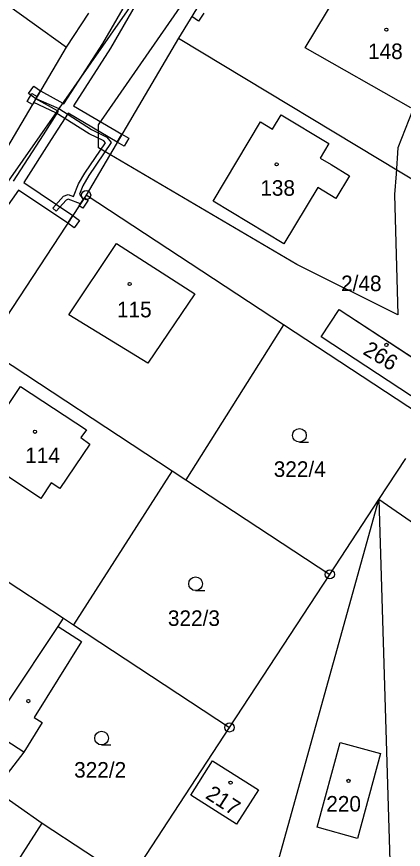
# Model space of a CAD drawing. Extents: x -747333 to -745433, y -1133152 to -1130600.
# Drawn here: x -746266.9 to -746224.7, y -1131952.5 to -1131861.6 of the extents above; entities that cross this region are included whole.
import ezdxf

# ---------------------------------------------------------------- set-up
doc = ezdxf.new("R2010")
doc.units = 0
for name, color, linetype in [('Vrstva 1', 7, 'Continuous'), ('Vrstva 18', 7, 'Continuous'), ('Vrstva 19', 7, 'Continuous'), ('Vrstva 24', 7, 'Continuous'), ('Vrstva 25', 7, 'Continuous'), ('Vrstva 3', 7, 'Continuous'), ('Vrstva 30', 7, 'Continuous'), ('Vrstva 37', 7, 'Continuous'), ('Vrstva 4', 7, 'Continuous'), ('Vrstva 52', 7, 'Continuous'), ('Vrstva 6', 7, 'Continuous')]:
    doc.layers.add(name, color=color, linetype=linetype)

msp = doc.modelspace()

# ---------------------------------------------------------------- linework, layer by layer
at = {"layer": 'Vrstva 1'}
for p, q in [((-746277.66, -1131853.3), (-746261.5, -1131864.88)), ((-746249.25, -1131863.91), (-746222.41, -1131880.1)), ((-746233.66, -1131896.54), (-746231.67, -1131893.56)), ((-746231.67, -1131893.56), (-746220.68, -1131900.75)), ((-746222.59, -1131903.76), (-746233.66, -1131896.54))]:
    msp.add_line(p, q, dxfattribs=at)
for points in [[(-746238.83, -1131846.91), (-746249.25, -1131863.91)], [(-746235.4, -1131864.95), (-746230.84, -1131857.37)], [(-746261.5, -1131864.88), (-746259.04, -1131861.19)], [(-746249.25, -1131863.91), (-746259.34, -1131881.05)], [(-746271.33, -1131881.54), (-746261.5, -1131864.88)], [(-746223.85, -1131871.53), (-746235.4, -1131864.95)], [(-746238.96, -1131873.85), (-746238, -1131872.27)], [(-746238, -1131872.27), (-746232.8, -1131875.41)], [(-746245.45, -1131881.7), (-746240.28, -1131873.05)], [(-746240.28, -1131873.05), (-746238.96, -1131873.85)], [(-746232.8, -1131875.41), (-746233.76, -1131877)], [(-746233.76, -1131877), (-746232.57, -1131877.72)], [(-746232.57, -1131877.72), (-746230.56, -1131878.94)], [(-746230.56, -1131878.94), (-746232.06, -1131881.41)], [(-746234.02, -1131880.23), (-746237.74, -1131886.38)], [(-746232.06, -1131881.41), (-746234.02, -1131880.23)], [(-746259.34, -1131881.05), (-746270.35, -1131897.75)], [(-746237.77, -1131895.22), (-746259.34, -1131881.05)], [(-746237.74, -1131886.38), (-746245.45, -1131881.7)], [(-746237.77, -1131895.22), (-746248.44, -1131912.14)], [(-746221.73, -1131905.75), (-746237.77, -1131895.22)], [(-746270.35, -1131897.75), (-746249.95, -1131911.15)], [(-746227.34, -1131914.3), (-746224.39, -1131909.81)], [(-746249.95, -1131911.15), (-746260.73, -1131927.99)], [(-746249.95, -1131911.15), (-746248.44, -1131912.14)], [(-746248.44, -1131912.14), (-746232.7, -1131922.48)], [(-746245.46, -1131979.36), (-746227.34, -1131914.3)], [(-746232.7, -1131922.48), (-746227.34, -1131914.3)], [(-746227.34, -1131914.3), (-746225.16, -1131986.13)], [(-746215.18, -1131922.7), (-746227.34, -1131914.3)], [(-746281.37, -1131914.44), (-746261.82, -1131927.27)], [(-746243.67, -1131939.2), (-746232.7, -1131922.48)], [(-746262.41, -1131928.16), (-746261.82, -1131927.27)], [(-746261.82, -1131927.27), (-746260.73, -1131927.99)], [(-746260.73, -1131927.99), (-746243.67, -1131939.2)], [(-746262.41, -1131928.16), (-746259.86, -1131929.82)], [(-746259.86, -1131929.82), (-746265.01, -1131938.12)], [(-746264.15, -1131938.66), (-746266.16, -1131941.89)], [(-746265.01, -1131938.12), (-746264.15, -1131938.66)], [(-746254.59, -1131955.91), (-746243.67, -1131939.2)], [(-746234.08, -1131950.08), (-746231.58, -1131940.84)], [(-746231.58, -1131940.84), (-746227.16, -1131942.04)], [(-746266.16, -1131941.89), (-746269.36, -1131946.03)], [(-746227.16, -1131942.04), (-746229.68, -1131951.33)], [(-746247.91, -1131946.58), (-746245.53, -1131942.83)], [(-746245.53, -1131942.83), (-746240.5, -1131946.01)], [(-746269.36, -1131946.03), (-746264.16, -1131949.64)], [(-746240.5, -1131946.01), (-746242.9, -1131949.76)], [(-746242.9, -1131949.76), (-746247.91, -1131946.58)], [(-746270.43, -1131959.39), (-746264.16, -1131949.64)], [(-746264.16, -1131949.64), (-746254.59, -1131955.91)], [(-746229.68, -1131951.33), (-746234.08, -1131950.08)]]:
    msp.add_lwpolyline(points, dxfattribs=at)
at = {"layer": 'Vrstva 24'}
for p, q in [((-746259.39, -1131881.05), (-746259.29, -1131881.05)), ((-746232.75, -1131922.48), (-746232.65, -1131922.48)), ((-746243.72, -1131939.2), (-746243.62, -1131939.2))]:
    msp.add_line(p, q, dxfattribs=at)
for centre in [(-746259.34, -1131881.05), (-746232.7, -1131922.48), (-746243.67, -1131939.2)]:
    msp.add_circle(centre, 0.499289, dxfattribs=at)
at = {"layer": 'Vrstva 25'}
for p, q in [((-746236.02, -1131908.04), (-746235.02, -1131908.04)), ((-746247.37, -1131924.25), (-746246.37, -1131924.25)), ((-746257.65, -1131941.11), (-746256.65, -1131941.11))]:
    msp.add_line(p, q, dxfattribs=at)
for centre, radius in [((-746226.52, -1131862.98), 0.174503), ((-746238.51, -1131877.69), 0.174503), ((-746254.58, -1131890.76), 0.174503), ((-746226.51, -1131897.41), 0.174503), ((-746264.93, -1131906.9), 0.174503), ((-746236.02, -1131907.29), 0.75), ((-746247.37, -1131923.5), 0.75), ((-746265.65, -1131936.32), 0.174503), ((-746257.65, -1131940.36), 0.75), ((-746243.55, -1131945.23), 0.174503), ((-746230.66, -1131945.04), 0.174503)]:
    msp.add_circle(centre, radius, dxfattribs=at)
at = {"layer": 'Vrstva 3'}
for points in [[(-746235.4, -1131864.95), (-746230.84, -1131857.37)], [(-746223.85, -1131871.53), (-746235.4, -1131864.95)], [(-746238.96, -1131873.85), (-746238, -1131872.27)], [(-746238, -1131872.27), (-746232.8, -1131875.41)], [(-746245.45, -1131881.7), (-746240.28, -1131873.05)], [(-746240.28, -1131873.05), (-746238.96, -1131873.85)], [(-746232.8, -1131875.41), (-746233.76, -1131877)], [(-746233.76, -1131877), (-746232.57, -1131877.72)], [(-746232.57, -1131877.72), (-746230.56, -1131878.94)], [(-746230.56, -1131878.94), (-746232.06, -1131881.41)], [(-746234.02, -1131880.23), (-746237.74, -1131886.38)], [(-746232.06, -1131881.41), (-746234.02, -1131880.23)], [(-746237.74, -1131886.38), (-746245.45, -1131881.7)], [(-746261.22, -1131894.12), (-746256.01, -1131886.33)], [(-746256.01, -1131886.33), (-746247.44, -1131891.83)], [(-746247.44, -1131891.83), (-746252.58, -1131899.4)], [(-746252.58, -1131899.4), (-746261.22, -1131894.12)], [(-746233.66, -1131896.54), (-746231.67, -1131893.56)], [(-746231.67, -1131893.56), (-746220.68, -1131900.75)], [(-746222.59, -1131903.76), (-746233.66, -1131896.54)], [(-746271.5, -1131909.4), (-746266.5, -1131901.97)], [(-746266.5, -1131901.97), (-746259.29, -1131906.68)], [(-746259.29, -1131906.68), (-746259.93, -1131907.54)], [(-746259.93, -1131907.54), (-746258.93, -1131908.26)], [(-746258.93, -1131908.26), (-746262.22, -1131913.11)], [(-746264.29, -1131914.18), (-746271.5, -1131909.4)], [(-746263.15, -1131912.47), (-746264.29, -1131914.18)], [(-746262.22, -1131913.11), (-746263.15, -1131912.47)], [(-746234.08, -1131950.08), (-746231.58, -1131940.84)], [(-746231.58, -1131940.84), (-746227.16, -1131942.04)], [(-746227.16, -1131942.04), (-746229.68, -1131951.33)], [(-746247.91, -1131946.58), (-746245.53, -1131942.83)], [(-746245.53, -1131942.83), (-746240.5, -1131946.01)], [(-746240.5, -1131946.01), (-746242.9, -1131949.76)], [(-746242.9, -1131949.76), (-746247.91, -1131946.58)], [(-746229.68, -1131951.33), (-746234.08, -1131950.08)]]:
    msp.add_lwpolyline(points, dxfattribs=at)
at = {"layer": 'Vrstva 30'}
for p, q in [((-746264.82, -1131870.5), (-746262.32, -1131871.6)), ((-746262.64, -1131872.07), (-746265.07, -1131870.94)), ((-746262.32, -1131871.6), (-746258.76, -1131873.9)), ((-746259, -1131874.34), (-746262.64, -1131872.07)), ((-746257.39, -1131875.11), (-746259, -1131874.34)), ((-746258.76, -1131873.9), (-746257.07, -1131874.71)), ((-746256.6, -1131875.31), (-746259.06, -1131878.92)), ((-746257.22, -1131875.33), (-746257.39, -1131875.11)), ((-746257.07, -1131874.71), (-746256.6, -1131875.31)), ((-746259.48, -1131878.66), (-746257.22, -1131875.33)), ((-746260.16, -1131879.81), (-746259.48, -1131878.66)), ((-746259.06, -1131878.92), (-746259.7, -1131880.03)), ((-746260.71, -1131881.2), (-746260.16, -1131879.81)), ((-746259.7, -1131880.03), (-746260.08, -1131880.96)), ((-746262.98, -1131882.49), (-746261.81, -1131881.18)), ((-746261.51, -1131881.6), (-746262.6, -1131882.82)), ((-746261.81, -1131881.18), (-746261.32, -1131880.97)), ((-746261.3, -1131881.51), (-746261.51, -1131881.6)), ((-746261.32, -1131880.97), (-746260.71, -1131881.2)), ((-746259.97, -1131882.01), (-746261.3, -1131881.51)), ((-746260.08, -1131880.96), (-746259.66, -1131881.53)), ((-746259.1, -1131881.6), (-746259.69, -1131882.49)), ((-746259.66, -1131881.53), (-746259.52, -1131881.33)), ((-746259.52, -1131881.33), (-746259.1, -1131881.6)), ((-746262.6, -1131882.82), (-746262.98, -1131882.49)), ((-746260.11, -1131882.22), (-746259.97, -1131882.01)), ((-746259.69, -1131882.49), (-746260.11, -1131882.22))]:
    msp.add_line(p, q, dxfattribs=at)
for points in [[(-746257.53, -1131864.48), (-746253.47, -1131857.48)], [(-746252.87, -1131858.42), (-746256.67, -1131865)], [(-746247.04, -1131862.03), (-746247.79, -1131861.54)], [(-746246.49, -1131861.19), (-746247.04, -1131862.03)], [(-746256.67, -1131865), (-746260.72, -1131871.28)], [(-746259.78, -1131867.97), (-746257.53, -1131864.48)], [(-746261.78, -1131871.06), (-746259.78, -1131867.97)], [(-746265.63, -1131869.95), (-746265.04, -1131869.14)], [(-746265.04, -1131869.14), (-746264.33, -1131869.67)], [(-746264.84, -1131870.53), (-746264.33, -1131869.67)], [(-746264.33, -1131869.67), (-746264.84, -1131870.53)], [(-746264.33, -1131869.67), (-746261.9, -1131871)], [(-746265.07, -1131870.94), (-746265.2, -1131871.15), (-746265.78, -1131870.81), (-746265.27, -1131869.94), (-746264.69, -1131870.29), (-746264.82, -1131870.5), (-746265.07, -1131870.94)], [(-746264.84, -1131870.53), (-746265.63, -1131869.95)], [(-746265.07, -1131870.94), (-746264.82, -1131870.5)], [(-746262.47, -1131871.83), (-746264.84, -1131870.53)], [(-746261.9, -1131871), (-746261.78, -1131871.06)], [(-746260.72, -1131871.28), (-746255.42, -1131874.4)], [(-746263.99, -1131874.45), (-746262.35, -1131871.89)], [(-746261.31, -1131872.11), (-746263.15, -1131874.99)], [(-746262.35, -1131871.89), (-746262.47, -1131871.83)], [(-746255.93, -1131875.26), (-746261.31, -1131872.11)], [(-746255.42, -1131874.4), (-746255.93, -1131875.26)], [(-746255.93, -1131875.26), (-746255.42, -1131874.4)], [(-746255.42, -1131874.4), (-746254.67, -1131874.84)], [(-746267.27, -1131879.54), (-746263.99, -1131874.45)], [(-746263.15, -1131874.99), (-746266.16, -1131879.68)], [(-746255.17, -1131875.7), (-746255.93, -1131875.26)], [(-746254.67, -1131874.84), (-746255.17, -1131875.7)], [(-746266.16, -1131879.68), (-746260.8, -1131883.27)], [(-746266.72, -1131880.51), (-746268.12, -1131882.47)], [(-746261.35, -1131884.1), (-746266.72, -1131880.51)], [(-746259.66, -1131881.53), (-746259.97, -1131882.01)], [(-746259.97, -1131882.01), (-746259.66, -1131881.53)], [(-746260.8, -1131883.27), (-746261.35, -1131884.1)], [(-746261.35, -1131884.1), (-746260.8, -1131883.27)], [(-746260.8, -1131883.27), (-746260.05, -1131883.82)], [(-746260.65, -1131884.63), (-746261.35, -1131884.1)], [(-746260.05, -1131883.82), (-746260.65, -1131884.63)]]:
    msp.add_lwpolyline(points, dxfattribs=at)
at = {"layer": 'Vrstva 37'}
for centre in [(-746226.52, -1131862.98), (-746238.51, -1131877.69), (-746254.58, -1131890.76), (-746226.51, -1131897.41), (-746264.93, -1131906.9), (-746243.55, -1131945.23), (-746230.66, -1131945.04)]:
    msp.add_circle(centre, 0.174503, dxfattribs=at)
at = {"layer": 'Vrstva 4'}
for points in [[(-746261.22, -1131894.12), (-746256.01, -1131886.33)], [(-746256.01, -1131886.33), (-746247.44, -1131891.83)], [(-746247.44, -1131891.83), (-746252.58, -1131899.4)], [(-746252.58, -1131899.4), (-746261.22, -1131894.12)], [(-746271.5, -1131909.4), (-746266.5, -1131901.97)], [(-746266.5, -1131901.97), (-746259.29, -1131906.68)], [(-746259.29, -1131906.68), (-746259.93, -1131907.54)], [(-746259.93, -1131907.54), (-746258.93, -1131908.26)], [(-746258.93, -1131908.26), (-746262.22, -1131913.11)], [(-746264.29, -1131914.18), (-746271.5, -1131909.4)], [(-746263.15, -1131912.47), (-746264.29, -1131914.18)], [(-746262.22, -1131913.11), (-746263.15, -1131912.47)], [(-746267.82, -1131936.32), (-746262.41, -1131928.16)], [(-746266.16, -1131941.89), (-746270.75, -1131938.96)]]:
    msp.add_lwpolyline(points, dxfattribs=at)
at = {"layer": 'Vrstva 52'}
for points in [[(-746236.31, -1131888.63), (-746256.73, -1131876.62), (-746258, -1131875.88), (-746258, -1131873.37), (-746231.26, -1131834.87)], [(-746219.69, -1131860.63), (-746220.56, -1131863.22), (-746222.25, -1131868.25), (-746222.85, -1131869.77), (-746225.25, -1131875.88), (-746225.46, -1131878.73), (-746225.63, -1131881)], [(-746225.63, -1131881), (-746225.25, -1131894.12), (-746236.31, -1131888.63)]]:
    msp.add_lwpolyline(points, dxfattribs=at)
at = {"layer": 'Vrstva 6'}
msp.add_lwpolyline([(-746249.27, -1131852.92), (-746268.11, -1131879.9)], dxfattribs=at)

# ---------------------------------------------------------------- texts
at = {"layer": 'Vrstva 18'}
for s, p in [('2/48', (-746231.469644, -1131891.54)), ('322/4', (-746238.83, -1131911.83)), ('322/3', (-746250.4, -1131928.11)), ('322/2', (-746260.65, -1131944.68))]:
    msp.add_text(s, height=1.7, dxfattribs=at).set_placement(p)
at = {"layer": 'Vrstva 19'}
for s, p in [('148', (-746228.52, -1131866.19)), ('138', (-746240.3, -1131881.12)), ('115', (-746255.97, -1131894.4)), ('114', (-746266, -1131910.33)), ('220', (-746233.09, -1131948.39))]:
    msp.add_text(s, height=1.7, dxfattribs=at).set_placement(p)
for s, rotation, p in [('266', 328.92354, (-746229.188099, -1131898.352887)), ('217', 327.09474, (-746246.398356, -1131946.855769))]:
    msp.add_text(s, height=1.7, rotation=rotation, dxfattribs=at).set_placement(p)

doc.saveas('drawing.dxf')
